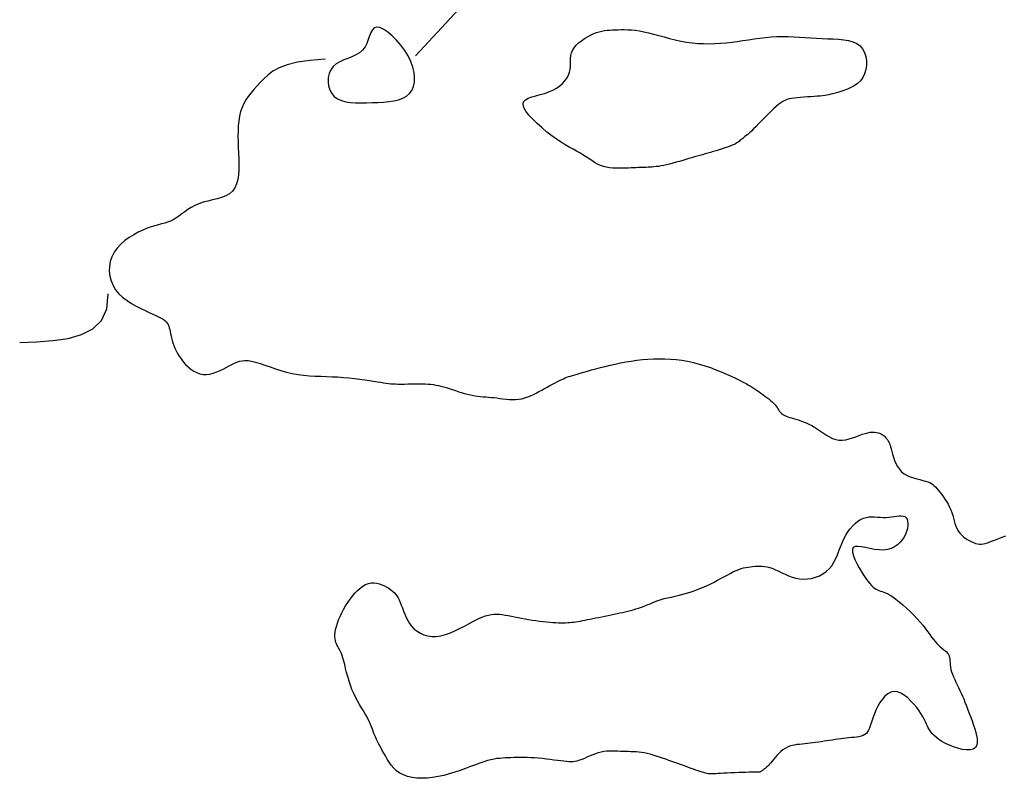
# Model space of a CAD drawing. Header units: millimetres. Extents: x 32690613 to 32693367, y 5343692 to 5344708.
# Tile 771 of 1009: x 32693255 to 32693276, y 5343967 to 5343983. Entities that reach past the tile are written whole.
import ezdxf

# ---------------------------------------------------------------- set-up
doc = ezdxf.new("R2010")
doc.units = ezdxf.units.MM
doc.header["$LTSCALE"] = 20
doc.layers.add('02-DGM_HL_493.00', color=102, linetype='Continuous')

msp = doc.modelspace()

# ---------------------------------------------------------------- linework, layer by layer
at = {"layer": '02-DGM_HL_493.00', "elevation": 493, "flags": 128}
for points in [[(32693264.353, 5343983.698), (32693263.392, 5343982.66)], [(32693261.394, 5343982.582), (32693261.053, 5343982.558), (32693260.776, 5343982.515), (32693260.552, 5343982.459), (32693260.374, 5343982.391), (32693260.234, 5343982.315), (32693260.123, 5343982.233), (32693260.033, 5343982.15), (32693259.955, 5343982.067), (32693259.881, 5343981.988), (32693259.813, 5343981.911), (32693259.749, 5343981.835), (32693259.69, 5343981.76), (32693259.638, 5343981.682), (32693259.592, 5343981.601), (32693259.552, 5343981.516), (32693259.521, 5343981.425), (32693259.497, 5343981.326), (32693259.481, 5343981.221), (32693259.47, 5343981.11), (32693259.465, 5343980.995), (32693259.463, 5343980.876), (32693259.465, 5343980.754), (32693259.469, 5343980.63), (32693259.473, 5343980.505), (32693259.478, 5343980.381), (32693259.481, 5343980.258), (32693259.479, 5343980.139), (32693259.471, 5343980.026), (32693259.456, 5343979.92), (32693259.43, 5343979.824), (32693259.392, 5343979.738), (32693259.339, 5343979.666), (32693259.272, 5343979.608), (32693259.191, 5343979.563), (32693259.1, 5343979.526), (32693259.002, 5343979.497), (32693258.9, 5343979.471), (32693258.797, 5343979.446), (32693258.696, 5343979.419), (32693258.6, 5343979.387), (32693258.511, 5343979.349), (32693258.43, 5343979.305), (32693258.354, 5343979.257), (32693258.284, 5343979.208), (32693258.217, 5343979.159), (32693258.153, 5343979.112), (32693258.091, 5343979.069), (32693258.03, 5343979.031), (32693257.968, 5343979.001), (32693257.906, 5343978.977), (32693257.841, 5343978.956), (32693257.773, 5343978.938), (32693257.701, 5343978.919), (32693257.625, 5343978.898), (32693257.542, 5343978.873), (32693257.454, 5343978.842), (32693257.358, 5343978.803), (32693257.258, 5343978.756), (32693257.156, 5343978.701), (32693257.055, 5343978.639), (32693256.958, 5343978.569), (32693256.869, 5343978.491), (32693256.79, 5343978.406), (32693256.724, 5343978.313), (32693256.673, 5343978.214), (32693256.638, 5343978.109), (32693256.619, 5343978.001), (32693256.615, 5343977.892), (32693256.627, 5343977.783), (32693256.655, 5343977.677), (32693256.698, 5343977.575), (32693256.756, 5343977.48), (32693256.829, 5343977.393), (32693256.915, 5343977.314), (32693257.009, 5343977.243), (32693257.109, 5343977.178), (32693257.211, 5343977.12), (32693257.312, 5343977.068), (32693257.409, 5343977.022), (32693257.498, 5343976.981), (32693257.578, 5343976.945), (32693257.648, 5343976.913), (32693257.708, 5343976.883), (32693257.76, 5343976.856), (32693257.805, 5343976.829), (32693257.842, 5343976.803), (32693257.872, 5343976.776), (32693257.897, 5343976.747), (32693257.916, 5343976.715), (32693257.932, 5343976.68), (32693257.944, 5343976.643), (32693257.955, 5343976.603), (32693257.964, 5343976.56), (32693257.972, 5343976.515), (32693257.982, 5343976.467), (32693257.993, 5343976.417), (32693258.007, 5343976.364), (32693258.024, 5343976.309), (32693258.044, 5343976.252), (32693258.068, 5343976.194), (32693258.096, 5343976.134), (32693258.128, 5343976.074), (32693258.164, 5343976.013), (32693258.206, 5343975.952), (32693258.252, 5343975.892), (32693258.304, 5343975.833), (32693258.36, 5343975.778), (32693258.42, 5343975.728), (32693258.483, 5343975.685), (32693258.55, 5343975.649), (32693258.62, 5343975.624), (32693258.692, 5343975.61), (32693258.766, 5343975.609), (32693258.841, 5343975.619), (32693258.917, 5343975.637), (32693258.992, 5343975.664), (32693259.066, 5343975.695), (32693259.137, 5343975.729), (32693259.205, 5343975.765), (32693259.268, 5343975.799), (32693259.327, 5343975.832), (32693259.383, 5343975.86), (32693259.438, 5343975.884), (32693259.493, 5343975.902), (32693259.552, 5343975.914), (32693259.615, 5343975.919), (32693259.686, 5343975.915), (32693259.765, 5343975.902), (32693259.854, 5343975.88), (32693259.952, 5343975.85), (32693260.059, 5343975.814), (32693260.173, 5343975.776), (32693260.291, 5343975.736), (32693260.414, 5343975.697), (32693260.539, 5343975.661), (32693260.665, 5343975.632), (32693260.791, 5343975.609), (32693260.916, 5343975.593), (32693261.042, 5343975.582), (32693261.167, 5343975.574), (32693261.293, 5343975.569), (32693261.418, 5343975.565), (32693261.543, 5343975.56), (32693261.668, 5343975.554), (32693261.794, 5343975.545), (32693261.917, 5343975.533), (32693262.038, 5343975.52), (32693262.155, 5343975.505), (32693262.266, 5343975.49), (32693262.369, 5343975.475), (32693262.464, 5343975.46), (32693262.548, 5343975.447), (32693262.621, 5343975.435), (32693262.685, 5343975.425), (32693262.742, 5343975.417), (32693262.795, 5343975.41), (32693262.845, 5343975.405), (32693262.896, 5343975.402), (32693262.95, 5343975.399), (32693263.009, 5343975.398), (32693263.075, 5343975.398), (32693263.147, 5343975.398), (32693263.224, 5343975.399), (32693263.302, 5343975.4), (32693263.382, 5343975.401), (32693263.46, 5343975.401), (32693263.536, 5343975.401), (32693263.607, 5343975.399), (32693263.671, 5343975.396), (32693263.731, 5343975.391), (32693263.788, 5343975.384), (32693263.842, 5343975.375), (32693263.896, 5343975.364), (32693263.95, 5343975.351), (32693264.008, 5343975.335), (32693264.068, 5343975.317), (32693264.134, 5343975.296), (32693264.204, 5343975.274), (32693264.277, 5343975.251), (32693264.351, 5343975.227), (32693264.426, 5343975.204), (32693264.501, 5343975.183), (32693264.573, 5343975.164), (32693264.642, 5343975.148), (32693264.707, 5343975.135), (32693264.769, 5343975.126), (32693264.829, 5343975.12), (32693264.887, 5343975.115), (32693264.944, 5343975.111), (32693265.002, 5343975.107), (32693265.061, 5343975.103), (32693265.122, 5343975.097), (32693265.187, 5343975.089), (32693265.253, 5343975.08), (32693265.322, 5343975.071), (32693265.393, 5343975.063), (32693265.463, 5343975.056), (32693265.534, 5343975.053), (32693265.605, 5343975.054), (32693265.674, 5343975.06), (32693265.742, 5343975.072), (32693265.808, 5343975.089), (32693265.872, 5343975.111), (32693265.936, 5343975.137), (32693265.999, 5343975.166), (32693266.06, 5343975.197), (32693266.122, 5343975.23), (32693266.183, 5343975.263), (32693266.244, 5343975.297), (32693266.305, 5343975.33), (32693266.364, 5343975.363), (32693266.422, 5343975.394), (32693266.478, 5343975.423), (32693266.53, 5343975.451), (32693266.579, 5343975.475), (32693266.624, 5343975.497), (32693266.665, 5343975.516), (32693266.704, 5343975.533), (32693266.741, 5343975.547), (32693266.778, 5343975.561), (32693266.818, 5343975.574), (32693266.862, 5343975.588), (32693266.912, 5343975.603), (32693266.97, 5343975.619), (32693267.036, 5343975.639), (32693267.111, 5343975.66), (32693267.194, 5343975.684), (32693267.283, 5343975.709), (32693267.379, 5343975.734), (32693267.48, 5343975.761), (32693267.586, 5343975.787), (32693267.696, 5343975.813), (32693267.809, 5343975.839), (32693267.925, 5343975.863), (32693268.044, 5343975.885), (32693268.164, 5343975.906), (32693268.286, 5343975.923), (32693268.409, 5343975.938), (32693268.533, 5343975.949), (32693268.658, 5343975.956), (32693268.783, 5343975.958), (32693268.908, 5343975.956), (32693269.034, 5343975.95), (32693269.159, 5343975.938), (32693269.285, 5343975.922), (32693269.411, 5343975.9), (32693269.537, 5343975.873), (32693269.663, 5343975.84), (32693269.79, 5343975.802), (32693269.915, 5343975.76), (32693270.037, 5343975.715), (32693270.156, 5343975.667), (32693270.268, 5343975.619), (32693270.374, 5343975.571), (32693270.472, 5343975.525), (32693270.559, 5343975.482), (32693270.636, 5343975.442), (32693270.703, 5343975.406), (32693270.761, 5343975.373), (32693270.814, 5343975.342), (32693270.861, 5343975.312), (32693270.905, 5343975.283), (32693270.948, 5343975.254), (32693270.99, 5343975.225), (32693271.033, 5343975.195), (32693271.078, 5343975.164), (32693271.122, 5343975.132), (32693271.165, 5343975.1), (32693271.207, 5343975.067), (32693271.247, 5343975.035), (32693271.283, 5343975.002), (32693271.316, 5343974.97), (32693271.344, 5343974.937), (32693271.368, 5343974.906), (32693271.39, 5343974.876), (32693271.409, 5343974.846), (32693271.428, 5343974.819), (32693271.446, 5343974.793), (32693271.465, 5343974.769), (32693271.485, 5343974.748), (32693271.508, 5343974.729), (32693271.534, 5343974.713), (32693271.562, 5343974.698), (32693271.594, 5343974.684), (32693271.628, 5343974.672), (32693271.667, 5343974.659), (32693271.708, 5343974.646), (32693271.754, 5343974.633), (32693271.803, 5343974.619), (32693271.856, 5343974.603), (32693271.912, 5343974.584), (32693271.97, 5343974.563), (32693272.031, 5343974.539), (32693272.093, 5343974.512), (32693272.156, 5343974.48), (32693272.22, 5343974.443), (32693272.284, 5343974.401), (32693272.349, 5343974.357), (32693272.414, 5343974.312), (32693272.48, 5343974.269), (32693272.548, 5343974.23), (32693272.617, 5343974.196), (32693272.687, 5343974.172), (32693272.759, 5343974.158), (32693272.833, 5343974.157), (32693272.909, 5343974.166), (32693272.984, 5343974.183), (32693273.06, 5343974.206), (32693273.133, 5343974.233), (32693273.205, 5343974.26), (32693273.273, 5343974.285), (32693273.337, 5343974.306), (32693273.397, 5343974.321), (32693273.451, 5343974.329), (32693273.501, 5343974.333), (32693273.547, 5343974.332), (32693273.588, 5343974.327), (32693273.625, 5343974.318), (32693273.658, 5343974.307), (32693273.688, 5343974.295), (32693273.714, 5343974.28), (32693273.736, 5343974.265), (32693273.756, 5343974.25), (32693273.774, 5343974.234), (32693273.789, 5343974.217), (32693273.803, 5343974.201), (32693273.815, 5343974.185), (32693273.826, 5343974.169), (32693273.837, 5343974.154), (32693273.847, 5343974.139), (32693273.858, 5343974.121), (32693273.868, 5343974.101), (32693273.879, 5343974.076), (32693273.89, 5343974.045), (32693273.902, 5343974.008), (32693273.915, 5343973.962), (32693273.93, 5343973.907), (32693273.946, 5343973.845), (32693273.966, 5343973.778), (32693273.99, 5343973.709), (32693274.018, 5343973.64), (32693274.053, 5343973.574), (32693274.095, 5343973.512), (32693274.145, 5343973.458), (32693274.203, 5343973.412), (32693274.268, 5343973.375), (32693274.337, 5343973.345), (32693274.409, 5343973.321), (32693274.48, 5343973.3), (32693274.55, 5343973.283), (32693274.615, 5343973.267), (32693274.673, 5343973.252), (32693274.723, 5343973.236), (32693274.766, 5343973.218), (32693274.803, 5343973.198), (32693274.835, 5343973.175), (32693274.865, 5343973.149), (32693274.894, 5343973.12), (32693274.924, 5343973.087), (32693274.955, 5343973.049), (32693274.989, 5343973.006), (32693275.026, 5343972.958), (32693275.064, 5343972.907), (32693275.103, 5343972.853), (32693275.14, 5343972.796), (32693275.175, 5343972.737), (32693275.207, 5343972.676), (32693275.234, 5343972.615), (32693275.256, 5343972.553), (32693275.275, 5343972.492), (32693275.291, 5343972.431), (32693275.306, 5343972.371), (32693275.323, 5343972.312), (32693275.342, 5343972.255), (32693275.366, 5343972.201), (32693275.395, 5343972.148), (32693275.432, 5343972.099), (32693275.475, 5343972.053), (32693275.523, 5343972.011), (32693275.574, 5343971.973), (32693275.627, 5343971.94), (32693275.68, 5343971.911), (32693275.732, 5343971.889), (32693275.781, 5343971.872), (32693275.827, 5343971.861), (32693275.87, 5343971.856), (32693275.912, 5343971.857), (32693275.954, 5343971.863), (32693275.997, 5343971.873), (32693276.045, 5343971.888), (32693276.096, 5343971.906), (32693276.154, 5343971.928), (32693276.22, 5343971.953), (32693276.292, 5343971.98), (32693276.37, 5343972.009), (32693276.454, 5343972.039)], [(32693254.633, 5343976.313), (32693255.006, 5343976.33), (32693255.367, 5343976.358), (32693255.703, 5343976.408), (32693256.003, 5343976.492), (32693256.254, 5343976.621), (32693256.444, 5343976.806), (32693256.561, 5343977.059), (32693256.593, 5343977.391)]]:
    msp.add_lwpolyline(points, dxfattribs=at)
for points in [[(32693262.22, 5343982.781), (32693262.153, 5343982.723), (32693262.073, 5343982.676), (32693261.985, 5343982.637), (32693261.893, 5343982.602), (32693261.802, 5343982.566), (32693261.714, 5343982.527), (32693261.634, 5343982.48), (32693261.567, 5343982.422), (32693261.515, 5343982.35), (32693261.479, 5343982.267), (32693261.459, 5343982.177), (32693261.455, 5343982.084), (32693261.466, 5343981.991), (32693261.493, 5343981.903), (32693261.536, 5343981.823), (32693261.593, 5343981.756), (32693261.665, 5343981.704), (32693261.75, 5343981.666), (32693261.847, 5343981.64), (32693261.953, 5343981.624), (32693262.066, 5343981.616), (32693262.185, 5343981.615), (32693262.308, 5343981.617), (32693262.432, 5343981.622), (32693262.557, 5343981.627), (32693262.679, 5343981.634), (32693262.798, 5343981.645), (32693262.91, 5343981.661), (32693263.014, 5343981.685), (32693263.109, 5343981.719), (32693263.191, 5343981.763), (32693263.258, 5343981.821), (32693263.31, 5343981.893), (32693263.346, 5343981.978), (32693263.366, 5343982.074), (32693263.369, 5343982.18), (32693263.357, 5343982.292), (32693263.329, 5343982.41), (32693263.285, 5343982.531), (32693263.226, 5343982.654), (32693263.151, 5343982.775), (32693263.065, 5343982.892), (32693262.972, 5343983.001), (32693262.875, 5343983.099), (32693262.778, 5343983.18), (32693262.687, 5343983.242), (32693262.604, 5343983.281), (32693262.534, 5343983.294), (32693262.479, 5343983.277), (32693262.437, 5343983.235), (32693262.403, 5343983.174), (32693262.374, 5343983.1), (32693262.346, 5343983.018), (32693262.313, 5343982.933), (32693262.273, 5343982.853)], [(32693273.225, 5343982.877), (32693273.282, 5343982.81), (32693273.325, 5343982.73), (32693273.353, 5343982.64), (32693273.367, 5343982.545), (32693273.367, 5343982.448), (32693273.353, 5343982.352), (32693273.326, 5343982.262), (32693273.285, 5343982.179), (32693273.232, 5343982.108), (32693273.169, 5343982.048), (32693273.098, 5343981.997), (32693273.023, 5343981.955), (32693272.946, 5343981.921), (32693272.87, 5343981.892), (32693272.797, 5343981.869), (32693272.731, 5343981.849), (32693272.674, 5343981.832), (32693272.623, 5343981.818), (32693272.577, 5343981.806), (32693272.534, 5343981.795), (32693272.491, 5343981.787), (32693272.447, 5343981.779), (32693272.398, 5343981.773), (32693272.342, 5343981.767), (32693272.279, 5343981.762), (32693272.209, 5343981.757), (32693272.135, 5343981.752), (32693272.059, 5343981.747), (32693271.981, 5343981.742), (32693271.906, 5343981.736), (32693271.834, 5343981.73), (32693271.769, 5343981.723), (32693271.71, 5343981.714), (32693271.658, 5343981.704), (32693271.609, 5343981.69), (32693271.564, 5343981.673), (32693271.519, 5343981.65), (32693271.474, 5343981.621), (32693271.425, 5343981.585), (32693271.373, 5343981.54), (32693271.314, 5343981.487), (32693271.252, 5343981.426), (32693271.186, 5343981.361), (32693271.119, 5343981.293), (32693271.053, 5343981.225), (32693270.988, 5343981.159), (32693270.927, 5343981.097), (32693270.871, 5343981.041), (32693270.822, 5343980.994), (32693270.778, 5343980.954), (32693270.74, 5343980.921), (32693270.707, 5343980.893), (32693270.678, 5343980.87), (32693270.653, 5343980.85), (32693270.63, 5343980.832), (32693270.609, 5343980.815), (32693270.589, 5343980.799), (32693270.569, 5343980.783), (32693270.549, 5343980.766), (32693270.527, 5343980.749), (32693270.501, 5343980.732), (32693270.472, 5343980.714), (32693270.437, 5343980.696), (32693270.396, 5343980.678), (32693270.348, 5343980.659), (32693270.294, 5343980.639), (32693270.235, 5343980.619), (32693270.172, 5343980.599), (32693270.108, 5343980.579), (32693270.042, 5343980.559), (32693269.977, 5343980.54), (32693269.914, 5343980.521), (32693269.854, 5343980.504), (32693269.795, 5343980.487), (32693269.738, 5343980.47), (32693269.682, 5343980.454), (32693269.625, 5343980.437), (32693269.566, 5343980.42), (32693269.505, 5343980.402), (32693269.441, 5343980.383), (32693269.374, 5343980.364), (32693269.303, 5343980.343), (32693269.23, 5343980.322), (32693269.157, 5343980.302), (32693269.084, 5343980.283), (32693269.013, 5343980.264), (32693268.945, 5343980.248), (32693268.88, 5343980.234), (32693268.821, 5343980.222), (32693268.765, 5343980.213), (32693268.714, 5343980.206), (32693268.666, 5343980.201), (32693268.62, 5343980.197), (32693268.577, 5343980.194), (32693268.534, 5343980.192), (32693268.493, 5343980.191), (32693268.451, 5343980.189), (32693268.408, 5343980.187), (32693268.365, 5343980.186), (32693268.319, 5343980.184), (32693268.271, 5343980.182), (32693268.219, 5343980.18), (32693268.164, 5343980.178), (32693268.104, 5343980.175), (32693268.039, 5343980.173), (32693267.97, 5343980.171), (32693267.899, 5343980.17), (32693267.826, 5343980.172), (32693267.753, 5343980.175), (32693267.682, 5343980.182), (32693267.612, 5343980.194), (32693267.547, 5343980.209), (32693267.486, 5343980.23), (32693267.429, 5343980.256), (32693267.374, 5343980.286), (32693267.32, 5343980.319), (32693267.266, 5343980.354), (32693267.211, 5343980.392), (32693267.153, 5343980.43), (32693267.092, 5343980.47), (32693267.025, 5343980.509), (32693266.953, 5343980.549), (32693266.876, 5343980.592), (32693266.793, 5343980.639), (32693266.705, 5343980.69), (32693266.612, 5343980.748), (32693266.513, 5343980.813), (32693266.408, 5343980.888), (32693266.299, 5343980.971), (32693266.189, 5343981.062), (32693266.082, 5343981.157), (32693265.984, 5343981.253), (32693265.899, 5343981.347), (32693265.832, 5343981.436), (32693265.787, 5343981.516), (32693265.769, 5343981.585), (32693265.782, 5343981.641), (32693265.822, 5343981.685), (32693265.883, 5343981.72), (32693265.961, 5343981.749), (32693266.051, 5343981.775), (32693266.148, 5343981.8), (32693266.247, 5343981.826), (32693266.343, 5343981.858), (32693266.431, 5343981.896), (32693266.511, 5343981.941), (32693266.582, 5343981.992), (32693266.644, 5343982.047), (32693266.697, 5343982.106), (32693266.741, 5343982.167), (32693266.775, 5343982.229), (32693266.798, 5343982.293), (32693266.812, 5343982.356), (32693266.818, 5343982.418), (32693266.82, 5343982.48), (32693266.82, 5343982.542), (32693266.821, 5343982.602), (32693266.827, 5343982.662), (32693266.84, 5343982.721), (32693266.863, 5343982.779), (32693266.898, 5343982.836), (32693266.944, 5343982.891), (32693266.999, 5343982.944), (32693267.061, 5343982.993), (32693267.127, 5343983.039), (32693267.196, 5343983.081), (32693267.265, 5343983.117), (32693267.332, 5343983.148), (32693267.396, 5343983.172), (32693267.456, 5343983.191), (32693267.515, 5343983.205), (32693267.572, 5343983.215), (32693267.629, 5343983.222), (32693267.687, 5343983.227), (32693267.746, 5343983.23), (32693267.807, 5343983.233), (32693267.871, 5343983.235), (32693267.938, 5343983.237), (32693268.01, 5343983.237), (32693268.086, 5343983.235), (32693268.167, 5343983.231), (32693268.253, 5343983.222), (32693268.344, 5343983.209), (32693268.442, 5343983.191), (32693268.546, 5343983.167), (32693268.656, 5343983.139), (32693268.77, 5343983.108), (32693268.889, 5343983.075), (32693269.01, 5343983.042), (32693269.134, 5343983.012), (32693269.259, 5343982.984), (32693269.385, 5343982.961), (32693269.511, 5343982.944), (32693269.636, 5343982.933), (32693269.762, 5343982.927), (32693269.887, 5343982.926), (32693270.012, 5343982.929), (32693270.137, 5343982.936), (32693270.261, 5343982.947), (32693270.386, 5343982.961), (32693270.51, 5343982.978), (32693270.635, 5343982.996), (32693270.759, 5343983.014), (32693270.883, 5343983.033), (32693271.008, 5343983.05), (32693271.132, 5343983.065), (32693271.257, 5343983.076), (32693271.382, 5343983.083), (32693271.507, 5343983.086), (32693271.632, 5343983.084), (32693271.757, 5343983.079), (32693271.883, 5343983.072), (32693272.008, 5343983.063), (32693272.134, 5343983.054), (32693272.259, 5343983.046), (32693272.384, 5343983.039), (32693272.509, 5343983.035), (32693272.632, 5343983.03), (32693272.751, 5343983.024), (32693272.865, 5343983.013), (32693272.971, 5343982.995), (32693273.067, 5343982.968), (32693273.153, 5343982.93)], [(32693274.215, 5343972.464), (32693274.244, 5343972.439), (32693274.265, 5343972.405), (32693274.278, 5343972.363), (32693274.284, 5343972.314), (32693274.282, 5343972.259), (32693274.273, 5343972.2), (32693274.255, 5343972.138), (32693274.231, 5343972.075), (32693274.198, 5343972.012), (32693274.157, 5343971.95), (32693274.109, 5343971.892), (32693274.052, 5343971.839), (32693273.987, 5343971.794), (32693273.915, 5343971.758), (32693273.833, 5343971.734), (32693273.744, 5343971.723), (32693273.647, 5343971.726), (32693273.545, 5343971.74), (32693273.443, 5343971.759), (32693273.346, 5343971.78), (32693273.256, 5343971.797), (32693273.178, 5343971.806), (32693273.116, 5343971.802), (32693273.074, 5343971.78), (32693273.056, 5343971.737), (32693273.058, 5343971.676), (32693273.078, 5343971.6), (32693273.111, 5343971.515), (32693273.154, 5343971.425), (32693273.203, 5343971.333), (32693273.256, 5343971.245), (32693273.307, 5343971.163), (32693273.355, 5343971.093), (32693273.399, 5343971.033), (32693273.439, 5343970.982), (32693273.477, 5343970.941), (32693273.513, 5343970.907), (32693273.547, 5343970.88), (32693273.58, 5343970.858), (32693273.612, 5343970.842), (32693273.643, 5343970.829), (32693273.676, 5343970.818), (32693273.711, 5343970.807), (32693273.749, 5343970.795), (32693273.791, 5343970.779), (32693273.838, 5343970.757), (32693273.891, 5343970.727), (32693273.951, 5343970.688), (32693274.019, 5343970.638), (32693274.094, 5343970.579), (32693274.172, 5343970.512), (32693274.253, 5343970.439), (32693274.334, 5343970.363), (32693274.413, 5343970.284), (32693274.488, 5343970.205), (32693274.557, 5343970.128), (32693274.618, 5343970.054), (32693274.673, 5343969.984), (32693274.723, 5343969.918), (32693274.767, 5343969.857), (32693274.808, 5343969.799), (32693274.847, 5343969.747), (32693274.885, 5343969.699), (32693274.923, 5343969.656), (32693274.961, 5343969.618), (32693275, 5343969.585), (32693275.038, 5343969.554), (32693275.074, 5343969.526), (32693275.107, 5343969.499), (32693275.137, 5343969.473), (32693275.162, 5343969.445), (32693275.182, 5343969.416), (32693275.196, 5343969.384), (32693275.205, 5343969.349), (32693275.211, 5343969.311), (32693275.214, 5343969.271), (32693275.217, 5343969.228), (32693275.221, 5343969.183), (32693275.227, 5343969.135), (32693275.237, 5343969.084), (32693275.252, 5343969.032), (32693275.271, 5343968.977), (32693275.294, 5343968.92), (32693275.32, 5343968.862), (32693275.348, 5343968.802), (32693275.377, 5343968.742), (32693275.407, 5343968.681), (32693275.436, 5343968.62), (32693275.464, 5343968.558), (32693275.491, 5343968.495), (32693275.518, 5343968.431), (32693275.545, 5343968.363), (32693275.573, 5343968.292), (32693275.602, 5343968.216), (32693275.633, 5343968.134), (32693275.667, 5343968.045), (32693275.703, 5343967.949), (32693275.738, 5343967.849), (32693275.771, 5343967.748), (32693275.797, 5343967.65), (32693275.814, 5343967.558), (32693275.818, 5343967.476), (32693275.807, 5343967.407), (32693275.777, 5343967.354), (32693275.727, 5343967.321), (32693275.659, 5343967.305), (32693275.578, 5343967.304), (32693275.488, 5343967.316), (32693275.392, 5343967.339), (32693275.295, 5343967.37), (32693275.201, 5343967.407), (32693275.114, 5343967.447), (32693275.038, 5343967.489), (32693274.971, 5343967.532), (32693274.914, 5343967.576), (32693274.865, 5343967.619), (32693274.824, 5343967.663), (32693274.789, 5343967.706), (32693274.76, 5343967.749), (32693274.735, 5343967.79), (32693274.715, 5343967.83), (32693274.696, 5343967.87), (32693274.677, 5343967.911), (32693274.658, 5343967.955), (32693274.635, 5343968.001), (32693274.607, 5343968.051), (32693274.573, 5343968.107), (32693274.53, 5343968.17), (32693274.478, 5343968.239), (32693274.418, 5343968.312), (32693274.351, 5343968.384), (32693274.279, 5343968.452), (32693274.204, 5343968.511), (32693274.128, 5343968.557), (32693274.052, 5343968.587), (32693273.977, 5343968.596), (32693273.906, 5343968.581), (32693273.839, 5343968.546), (32693273.777, 5343968.493), (32693273.719, 5343968.426), (32693273.666, 5343968.351), (32693273.619, 5343968.269), (32693273.577, 5343968.186), (32693273.542, 5343968.105), (32693273.514, 5343968.028), (32693273.49, 5343967.958), (32693273.47, 5343967.894), (32693273.452, 5343967.836), (32693273.434, 5343967.784), (32693273.415, 5343967.739), (32693273.392, 5343967.7), (32693273.365, 5343967.668), (32693273.332, 5343967.642), (32693273.293, 5343967.622), (32693273.249, 5343967.607), (32693273.201, 5343967.595), (32693273.149, 5343967.587), (32693273.095, 5343967.58), (32693273.038, 5343967.575), (32693272.98, 5343967.569), (32693272.92, 5343967.563), (32693272.86, 5343967.556), (32693272.8, 5343967.548), (32693272.739, 5343967.54), (32693272.677, 5343967.531), (32693272.615, 5343967.522), (32693272.553, 5343967.513), (32693272.491, 5343967.504), (32693272.429, 5343967.494), (32693272.367, 5343967.485), (32693272.305, 5343967.476), (32693272.243, 5343967.467), (32693272.182, 5343967.459), (32693272.122, 5343967.452), (32693272.062, 5343967.445), (32693272.002, 5343967.438), (32693271.944, 5343967.433), (32693271.887, 5343967.427), (32693271.83, 5343967.421), (32693271.775, 5343967.412), (32693271.721, 5343967.4), (32693271.668, 5343967.385), (32693271.617, 5343967.364), (32693271.567, 5343967.338), (32693271.519, 5343967.305), (32693271.473, 5343967.267), (32693271.429, 5343967.225), (32693271.387, 5343967.181), (32693271.348, 5343967.137), (32693271.312, 5343967.093), (32693271.278, 5343967.053), (32693271.248, 5343967.016), (32693271.221, 5343966.985), (32693271.197, 5343966.959), (32693271.176, 5343966.938), (32693271.157, 5343966.921), (32693271.14, 5343966.906), (32693271.125, 5343966.894), (32693271.112, 5343966.883), (32693271.099, 5343966.874), (32693271.087, 5343966.865), (32693271.076, 5343966.856), (32693271.065, 5343966.847), (32693271.054, 5343966.839), (32693271.043, 5343966.832), (32693271.032, 5343966.826), (32693271.021, 5343966.821), (32693271.009, 5343966.816), (32693270.996, 5343966.814), (32693270.98, 5343966.812), (32693270.961, 5343966.811), (32693270.938, 5343966.81), (32693270.908, 5343966.81), (32693270.87, 5343966.809), (32693270.824, 5343966.809), (32693270.767, 5343966.808), (32693270.699, 5343966.806), (32693270.622, 5343966.804), (32693270.54, 5343966.801), (32693270.454, 5343966.798), (32693270.368, 5343966.794), (32693270.285, 5343966.791), (32693270.208, 5343966.787), (32693270.139, 5343966.783), (32693270.081, 5343966.78), (32693270.033, 5343966.777), (32693269.992, 5343966.775), (32693269.957, 5343966.773), (32693269.926, 5343966.773), (32693269.897, 5343966.775), (32693269.869, 5343966.778), (32693269.839, 5343966.784), (32693269.805, 5343966.791), (32693269.769, 5343966.801), (32693269.729, 5343966.813), (32693269.686, 5343966.827), (32693269.641, 5343966.842), (32693269.593, 5343966.859), (32693269.542, 5343966.877), (32693269.489, 5343966.896), (32693269.433, 5343966.915), (32693269.376, 5343966.936), (32693269.316, 5343966.957), (32693269.255, 5343966.979), (32693269.191, 5343967.001), (32693269.127, 5343967.024), (32693269.061, 5343967.048), (32693268.993, 5343967.072), (32693268.925, 5343967.096), (32693268.856, 5343967.12), (32693268.786, 5343967.144), (32693268.717, 5343967.166), (32693268.648, 5343967.187), (32693268.581, 5343967.206), (32693268.515, 5343967.223), (32693268.451, 5343967.236), (32693268.389, 5343967.246), (32693268.329, 5343967.254), (32693268.27, 5343967.259), (32693268.213, 5343967.262), (32693268.156, 5343967.264), (32693268.099, 5343967.265), (32693268.043, 5343967.266), (32693267.985, 5343967.268), (32693267.926, 5343967.271), (32693267.866, 5343967.274), (32693267.806, 5343967.276), (32693267.745, 5343967.277), (32693267.683, 5343967.277), (32693267.621, 5343967.273), (32693267.559, 5343967.266), (32693267.497, 5343967.255), (32693267.435, 5343967.239), (32693267.374, 5343967.219), (32693267.314, 5343967.197), (32693267.255, 5343967.173), (32693267.199, 5343967.148), (32693267.144, 5343967.124), (32693267.093, 5343967.102), (32693267.045, 5343967.082), (32693267, 5343967.067), (32693266.958, 5343967.055), (32693266.917, 5343967.047), (32693266.875, 5343967.042), (32693266.83, 5343967.041), (32693266.783, 5343967.042), (32693266.73, 5343967.045), (32693266.671, 5343967.051), (32693266.604, 5343967.059), (32693266.531, 5343967.068), (32693266.453, 5343967.079), (32693266.37, 5343967.089), (32693266.285, 5343967.1), (32693266.198, 5343967.11), (32693266.111, 5343967.119), (32693266.026, 5343967.126), (32693265.942, 5343967.131), (32693265.861, 5343967.134), (32693265.783, 5343967.135), (32693265.707, 5343967.136), (32693265.635, 5343967.134), (32693265.565, 5343967.133), (32693265.498, 5343967.13), (32693265.434, 5343967.128), (32693265.372, 5343967.125), (32693265.313, 5343967.122), (32693265.253, 5343967.117), (32693265.192, 5343967.11), (32693265.128, 5343967.1), (32693265.06, 5343967.085), (32693264.985, 5343967.066), (32693264.903, 5343967.04), (32693264.812, 5343967.009), (32693264.714, 5343966.973), (32693264.608, 5343966.933), (32693264.496, 5343966.891), (32693264.38, 5343966.849), (32693264.26, 5343966.809), (32693264.138, 5343966.772), (32693264.014, 5343966.739), (32693263.891, 5343966.712), (32693263.768, 5343966.692), (32693263.647, 5343966.68), (32693263.53, 5343966.676), (32693263.418, 5343966.68), (32693263.313, 5343966.693), (32693263.214, 5343966.716), (32693263.124, 5343966.749), (32693263.044, 5343966.792), (32693262.973, 5343966.844), (32693262.911, 5343966.903), (32693262.855, 5343966.967), (32693262.806, 5343967.034), (32693262.763, 5343967.102), (32693262.724, 5343967.169), (32693262.689, 5343967.232), (32693262.656, 5343967.291), (32693262.627, 5343967.345), (32693262.599, 5343967.396), (32693262.574, 5343967.444), (32693262.551, 5343967.49), (32693262.529, 5343967.535), (32693262.509, 5343967.58), (32693262.49, 5343967.624), (32693262.472, 5343967.67), (32693262.454, 5343967.717), (32693262.436, 5343967.766), (32693262.416, 5343967.816), (32693262.395, 5343967.869), (32693262.371, 5343967.923), (32693262.344, 5343967.98), (32693262.312, 5343968.04), (32693262.276, 5343968.103), (32693262.237, 5343968.169), (32693262.195, 5343968.238), (32693262.151, 5343968.311), (32693262.107, 5343968.387), (32693262.064, 5343968.467), (32693262.023, 5343968.552), (32693261.984, 5343968.64), (32693261.95, 5343968.733), (32693261.919, 5343968.828), (32693261.892, 5343968.924), (32693261.867, 5343969.018), (32693261.845, 5343969.108), (32693261.824, 5343969.193), (32693261.805, 5343969.27), (32693261.786, 5343969.337), (32693261.768, 5343969.394), (32693261.751, 5343969.44), (32693261.734, 5343969.478), (32693261.718, 5343969.511), (32693261.702, 5343969.539), (32693261.686, 5343969.565), (32693261.672, 5343969.59), (32693261.657, 5343969.617), (32693261.643, 5343969.647), (32693261.631, 5343969.68), (32693261.62, 5343969.717), (32693261.613, 5343969.759), (32693261.608, 5343969.804), (32693261.608, 5343969.855), (32693261.612, 5343969.91), (32693261.623, 5343969.97), (32693261.639, 5343970.036), (32693261.661, 5343970.106), (32693261.688, 5343970.179), (32693261.721, 5343970.256), (32693261.758, 5343970.333), (32693261.799, 5343970.411), (32693261.843, 5343970.488), (32693261.891, 5343970.564), (32693261.942, 5343970.638), (32693261.995, 5343970.708), (32693262.05, 5343970.773), (32693262.107, 5343970.832), (32693262.165, 5343970.884), (32693262.225, 5343970.927), (32693262.286, 5343970.962), (32693262.347, 5343970.985), (32693262.409, 5343970.998), (32693262.471, 5343971), (32693262.532, 5343970.993), (32693262.592, 5343970.979), (32693262.649, 5343970.959), (32693262.703, 5343970.935), (32693262.755, 5343970.907), (32693262.802, 5343970.878), (32693262.845, 5343970.848), (32693262.883, 5343970.818), (32693262.918, 5343970.785), (32693262.949, 5343970.75), (32693262.978, 5343970.712), (32693263.005, 5343970.669), (32693263.03, 5343970.621), (32693263.053, 5343970.568), (32693263.076, 5343970.509), (32693263.099, 5343970.444), (32693263.124, 5343970.376), (32693263.151, 5343970.306), (32693263.182, 5343970.236), (32693263.217, 5343970.166), (32693263.259, 5343970.099), (32693263.307, 5343970.036), (32693263.364, 5343969.978), (32693263.428, 5343969.928), (32693263.499, 5343969.885), (32693263.577, 5343969.851), (32693263.662, 5343969.827), (32693263.752, 5343969.814), (32693263.848, 5343969.814), (32693263.949, 5343969.828), (32693264.055, 5343969.855), (32693264.163, 5343969.895), (32693264.273, 5343969.942), (32693264.382, 5343969.996), (32693264.489, 5343970.052), (32693264.592, 5343970.108), (32693264.689, 5343970.16), (32693264.78, 5343970.205), (32693264.861, 5343970.241), (32693264.936, 5343970.268), (32693265.004, 5343970.288), (32693265.068, 5343970.3), (32693265.129, 5343970.306), (32693265.188, 5343970.307), (32693265.248, 5343970.304), (32693265.31, 5343970.297), (32693265.374, 5343970.287), (32693265.442, 5343970.276), (32693265.512, 5343970.263), (32693265.584, 5343970.248), (32693265.659, 5343970.234), (32693265.735, 5343970.218), (32693265.813, 5343970.204), (32693265.892, 5343970.189), (32693265.972, 5343970.176), (32693266.053, 5343970.165), (32693266.132, 5343970.154), (32693266.211, 5343970.145), (32693266.287, 5343970.137), (32693266.361, 5343970.13), (32693266.43, 5343970.125), (32693266.495, 5343970.121), (32693266.556, 5343970.118), (32693266.611, 5343970.116), (32693266.663, 5343970.116), (32693266.712, 5343970.117), (32693266.759, 5343970.119), (32693266.805, 5343970.122), (32693266.85, 5343970.126), (32693266.895, 5343970.132), (32693266.941, 5343970.138), (32693266.989, 5343970.146), (32693267.038, 5343970.154), (32693267.089, 5343970.164), (32693267.141, 5343970.174), (32693267.197, 5343970.185), (32693267.254, 5343970.197), (32693267.315, 5343970.209), (32693267.378, 5343970.222), (32693267.444, 5343970.236), (32693267.512, 5343970.25), (32693267.58, 5343970.264), (32693267.649, 5343970.278), (32693267.717, 5343970.293), (32693267.784, 5343970.306), (32693267.849, 5343970.32), (32693267.912, 5343970.333), (32693267.972, 5343970.346), (32693268.031, 5343970.359), (32693268.089, 5343970.372), (32693268.147, 5343970.387), (32693268.206, 5343970.403), (32693268.265, 5343970.421), (32693268.326, 5343970.441), (32693268.388, 5343970.463), (32693268.452, 5343970.487), (32693268.516, 5343970.512), (32693268.579, 5343970.538), (32693268.641, 5343970.562), (32693268.699, 5343970.585), (32693268.754, 5343970.606), (32693268.804, 5343970.624), (32693268.85, 5343970.639), (32693268.891, 5343970.65), (32693268.93, 5343970.66), (32693268.97, 5343970.668), (32693269.011, 5343970.676), (32693269.055, 5343970.686), (32693269.106, 5343970.696), (32693269.163, 5343970.71), (32693269.23, 5343970.726), (32693269.304, 5343970.746), (32693269.384, 5343970.77), (32693269.469, 5343970.796), (32693269.557, 5343970.826), (32693269.647, 5343970.858), (32693269.737, 5343970.893), (32693269.826, 5343970.931), (32693269.912, 5343970.972), (32693269.995, 5343971.014), (32693270.075, 5343971.057), (32693270.152, 5343971.1), (32693270.226, 5343971.141), (32693270.297, 5343971.18), (32693270.363, 5343971.216), (32693270.427, 5343971.247), (32693270.486, 5343971.274), (32693270.543, 5343971.296), (32693270.597, 5343971.314), (32693270.649, 5343971.329), (32693270.699, 5343971.34), (32693270.749, 5343971.349), (32693270.798, 5343971.356), (32693270.848, 5343971.362), (32693270.899, 5343971.367), (32693270.95, 5343971.37), (32693271.003, 5343971.371), (32693271.057, 5343971.369), (32693271.113, 5343971.364), (32693271.171, 5343971.353), (32693271.231, 5343971.338), (32693271.294, 5343971.317), (32693271.358, 5343971.29), (32693271.426, 5343971.258), (32693271.496, 5343971.224), (32693271.568, 5343971.189), (32693271.644, 5343971.156), (32693271.723, 5343971.127), (32693271.804, 5343971.103), (32693271.889, 5343971.088), (32693271.976, 5343971.082), (32693272.065, 5343971.086), (32693272.154, 5343971.099), (32693272.242, 5343971.122), (32693272.326, 5343971.155), (32693272.405, 5343971.197), (32693272.478, 5343971.248), (32693272.542, 5343971.309), (32693272.598, 5343971.378), (32693272.645, 5343971.454), (32693272.687, 5343971.536), (32693272.724, 5343971.622), (32693272.759, 5343971.71), (32693272.793, 5343971.799), (32693272.828, 5343971.887), (32693272.867, 5343971.972), (32693272.91, 5343972.052), (32693272.957, 5343972.128), (32693273.008, 5343972.197), (32693273.062, 5343972.26), (32693273.119, 5343972.315), (32693273.178, 5343972.362), (32693273.238, 5343972.4), (32693273.299, 5343972.428), (32693273.361, 5343972.446), (32693273.423, 5343972.456), (32693273.486, 5343972.46), (32693273.548, 5343972.459), (32693273.611, 5343972.455), (32693273.674, 5343972.45), (32693273.736, 5343972.447), (32693273.799, 5343972.447), (32693273.861, 5343972.452), (32693273.922, 5343972.46), (32693273.981, 5343972.469), (32693274.038, 5343972.478), (32693274.09, 5343972.483), (32693274.138, 5343972.484), (32693274.18, 5343972.478)]]:
    msp.add_lwpolyline(points, close=True, dxfattribs=at)

doc.saveas('drawing.dxf')
